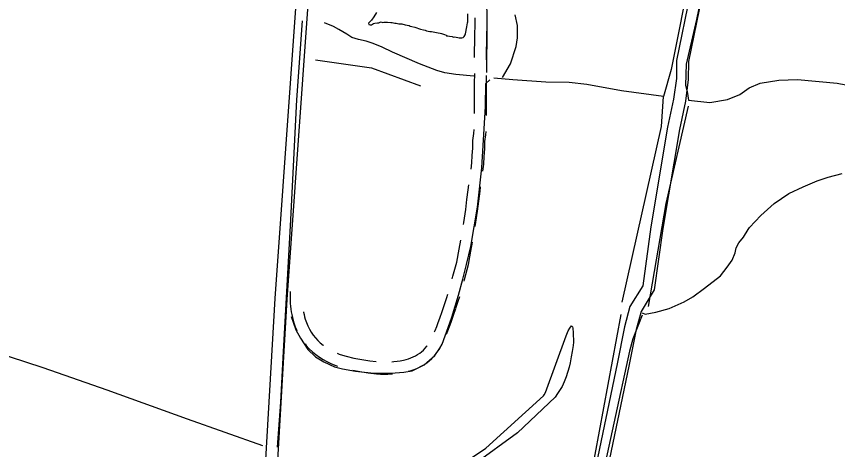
# Model space of a CAD drawing. Extents: x 3146026 to 3183936, y 897894 to 923344.
# Drawn here: x 3151879 to 3153937, y 910091 to 911178 of the extents above; entities that cross this region are included whole.
import ezdxf

# ---------------------------------------------------------------- set-up
doc = ezdxf.new("R2010")
doc.units = 0
doc.layers.add('V-ROAD-CNTR', color=7, linetype='Continuous')
doc.layers.add('V-TOPO-SHOR', color=7, linetype='Continuous')

msp = doc.modelspace()

# ---------------------------------------------------------------- linework, layer by layer
at = {"layer": 'V-ROAD-CNTR'}
for points in [[(3152722, 912842.7), (3152616, 911302.8), (3152556.8, 910468.1), (3152511, 909675), (3152506.2, 909494.6), (3152492.7, 909438.8), (3152482.3, 909395.4), (3152464.2, 909356.4), (3152415, 909347.6), (3152381.4, 909345.6)], [(3152689.1, 912801.7), (3152586, 911304.9), (3152526.9, 910470), (3152481, 909676.3), (3152476.3, 909498.5), (3152463.6, 909445.9), (3152453.9, 909405.4), (3152443.5, 909383.2), (3152411.5, 909377.4), (3152379.7, 909375.6)], [(3153753.2, 912124.2), (3153647.3, 911628.4), (3153567.7, 911235.2), (3153533.4, 911067.8), (3153533.1, 911022), (3153526.2, 910970.1), (3153511.3, 910900.1), (3153469.5, 910650.4), (3153448.7, 910502.2), (3153416.7, 910449.9), (3153403.4, 910399.5), (3153384.7, 910306.6), (3153266.9, 909741.1), (3153038.3, 908612.9), (3152770.1, 907334.5)], [(3153782.5, 912117.9), (3153676.6, 911622.3), (3153597.1, 911229.2), (3153563.4, 911064.6), (3153563.1, 911020), (3153555.8, 910965), (3153540.8, 910894.5), (3153499.2, 910645.8), (3153477.5, 910491.9), (3153444.6, 910438), (3153432.6, 910392.7), (3153414.1, 910300.6), (3153296.3, 909735), (3153067.7, 908606.8), (3152800.8, 907334.4)], [(3153027.7, 911074.6), (3153027.6, 911091.4), (3153028, 911114.1), (3153029, 911174.5)], [(3153057.7, 911069.4), (3153057.6, 911091.2), (3153058, 911113.6), (3153058.9, 911169.4)], [(3153027.4, 910934.6), (3153027.1, 910946.2), (3153027, 910958.3), (3153027.2, 910970.4), (3153027.7, 910981.9), (3153027.5, 910997.7), (3153027.5, 911014.1), (3153027.8, 911030.4), (3153027.9, 911034.6)], [(3153057.4, 910929.4), (3153057.4, 910934.9), (3153057.1, 910946.6), (3153057, 910958.1), (3153057.2, 910969.5), (3153057.7, 910981.5), (3153057.5, 910997.9), (3153057.5, 911013.8), (3153057.7, 911029.4)], [(3153018.9, 910795), (3153020.4, 910810.4), (3153021.8, 910828.7), (3153022.9, 910847.1), (3153023.5, 910866.3), (3153025.7, 910883.9), (3153026.5, 910894.6)], [(3153048.5, 910789.8), (3153050.3, 910807.7), (3153051.8, 910826.7), (3153052.8, 910845.7), (3153053.5, 910863.9), (3153055.6, 910880.9), (3153056.2, 910889.5)], [(3152999.5, 910656.3), (3153000.2, 910660.7), (3153005.2, 910693.8), (3153008.1, 910718.3), (3153011.4, 910743.2), (3153013.1, 910755.4)], [(3153029.1, 910651.2), (3153029.9, 910656), (3153035, 910689.8), (3153037.9, 910714.7), (3153041.1, 910739.2), (3153042.6, 910750.2)], [(3152971.3, 910519.3), (3152973.1, 910525.9), (3152982.7, 910561.8), (3152988.9, 910594.4), (3152992.9, 910616.9)], [(3153001, 910514.1), (3153002.1, 910518.1), (3153011.9, 910555.2), (3153018.4, 910589), (3153022.4, 910611.7)], [(3152565.5, 910488), (3152565.3, 910465.2), (3152565.6, 910457.9), (3152566.2, 910450.9), (3152567, 910443.8), (3152568.1, 910436.8), (3152569.4, 910429.8), (3152570.9, 910422.9), (3152572.6, 910416), (3152574.7, 910409.1), (3152578.1, 910399.1), (3152581.8, 910390.2)], [(3152952.2, 910455.1), (3152957.9, 910472.5), (3152960.4, 910480.8)], [(3152980.8, 910445.9), (3152986.5, 910463.5), (3152990.2, 910475.6)], [(3152927.1, 910386.9), (3152928.5, 910389.9), (3152932.7, 910399.9), (3152936.5, 910410.1), (3152940.2, 910420.7), (3152946.4, 910438), (3152952.3, 910455.3)], [(3152598.6, 910436.8), (3152598.8, 910435.8), (3152600.1, 910429.8), (3152601.6, 910424), (3152603.3, 910418.2), (3152606.2, 910409.7), (3152609.6, 910401.6), (3152613.5, 910393.6), (3152618.1, 910386), (3152623.1, 910378.6), (3152628.6, 910371.7), (3152634.6, 910365.1), (3152640.8, 910359.1), (3152647.8, 910353.5), (3152648.6, 910352.9)], [(3152957.3, 910381), (3152960.5, 910388.8), (3152964.8, 910399.9), (3152968.5, 910410.8), (3152974.7, 910428.1), (3152980.7, 910445.6)], [(3152602.6, 910356.2), (3152605.7, 910352.2), (3152613.1, 910344.2), (3152621, 910336.6), (3152629.6, 910329.6), (3152638.5, 910323.3), (3152647.7, 910317.4), (3152657.3, 910312), (3152667.2, 910307.2), (3152677.3, 910302.9), (3152684, 910300.5)], [(3152820.5, 910311.4), (3152825.3, 910311.9), (3152833.3, 910312.9), (3152841.4, 910314.2), (3152849.5, 910315.8), (3152855.9, 910317.3), (3152861.9, 910319), (3152867.9, 910321.1), (3152873.7, 910323.6), (3152879.3, 910326.4), (3152884.8, 910329.6), (3152890, 910333.1), (3152894.8, 910336.8), (3152899.3, 910341), (3152903.8, 910345.6), (3152907.9, 910350.5), (3152908.7, 910351.5)], [(3152683.2, 910333), (3152688.1, 910330.9), (3152696.9, 910327.8), (3152705.7, 910325.2), (3152725.1, 910320.8), (3152745, 910316.9), (3152765, 910313.8), (3152780.6, 910311.8)], [(3152861.4, 910287.8), (3152863.3, 910288.2), (3152871.1, 910290.4), (3152878.8, 910293.2), (3152886.3, 910296.4), (3152893.7, 910300.1), (3152900.7, 910304.2), (3152907.5, 910308.7), (3152914.1, 910313.8), (3152920.3, 910319.5), (3152926.1, 910325.6), (3152931.5, 910332), (3152936.5, 910338.8), (3152940.3, 910344.8)], [(3152722.8, 910290.7), (3152739.8, 910287.4), (3152760.8, 910284.1), (3152782, 910281.4), (3152791.4, 910280.8), (3152800.7, 910280.6), (3152810, 910280.7), (3152819.2, 910281.2), (3152822, 910281.5)]]:
    msp.add_lwpolyline(points, dxfattribs=at)
at = {"layer": 'V-TOPO-SHOR'}
for points in [[(3153936.8, 913152.9), (3153909.7, 912998.6), (3153875.6, 912832.6), (3153836.8, 912626.6), (3153794.9, 912407), (3153718, 912031.9), (3153668, 911788.9), (3153629, 911589.8), (3153570.3, 911297.5), (3153519.7, 911044.7), (3153500.9, 910977.4)], [(3153963.6, 913089.6), (3153877.8, 912643.3), (3153767.5, 912094.6), (3153723.7, 911863.5), (3153636.8, 911430.3), (3153583.5, 911170.4), (3153557.4, 911057.9), (3153556, 911005.7), (3153559.9, 910989.6), (3153563.7, 910967.7), (3153617.3, 910962), (3153661, 910969.5), (3153691.8, 910981.8), (3153715.5, 910998.6), (3153743.4, 911010.9), (3153790, 911018.4), (3153836.5, 911020.1), (3153936.4, 911010.2), (3153957.4, 911006)], [(3153058.2, 911036.9), (3153059.1, 911153.8), (3153057.6, 911319.3), (3153060.6, 911460.7), (3153064.3, 911682), (3153086.1, 911682.9), (3153095.4, 911677.6), (3153100.4, 911675.2)], [(3152781.7, 911188.1), (3152775, 911177.1), (3152769.5, 911168.7), (3152763.9, 911163.7), (3152761.7, 911161.4), (3152762.5, 911158.1), (3152765.9, 911157), (3152768.9, 911157), (3152774.5, 911160.1), (3152777.5, 911161.3), (3152783.9, 911162.1), (3152787.3, 911162.2), (3152790.7, 911163.3), (3152793.7, 911164.1), (3152796.7, 911163.1), (3152800.4, 911163.5), (3152809.5, 911163.6), (3152817.8, 911163), (3152821.2, 911162.6), (3152827.9, 911161.2), (3152831, 911160.9), (3152838.1, 911159.5), (3152841.1, 911159.5), (3152845.3, 911159.2), (3152853.6, 911157.1), (3152863.4, 911154.9), (3152866.4, 911153.8), (3152870.6, 911153.1), (3152878.1, 911151.4), (3152892.1, 911146.3), (3152899.3, 911144.5), (3152903.5, 911143.1), (3152907.2, 911142), (3152915.6, 911140.2), (3152919.7, 911139.9), (3152932.1, 911137.8), (3152936.3, 911136.7), (3152941.2, 911136), (3152944.2, 911134.9), (3152949.5, 911133.5), (3152952.5, 911132.4), (3152956, 911131), (3152957.5, 911129.5), (3152960.5, 911129.5), (3152964.6, 911128.8), (3152971.1, 911127.4), (3152974.8, 911126.3), (3152978.2, 911126.4), (3152988.8, 911124.6), (3152992.2, 911123.9), (3152995.2, 911124), (3152998.6, 911125.1), (3153001.5, 911127.4), (3153003.7, 911131.6), (3153004.8, 911134.6), (3153005.2, 911138.4), (3153006.9, 911147.8), (3153008, 911152), (3153008.7, 911157.3), (3153010.1, 911161.8), (3153010.4, 911164.8), (3153010.4, 911171.2), (3153011, 911176.9), (3153010.2, 911184.8)], [(3153097.8, 911025), (3153117.6, 911059.3), (3153131.8, 911102.5), (3153135.2, 911124.2), (3153135.3, 911155.4), (3153128.8, 911181.7)], [(3152595.6, 911166.7), (3152581, 910968.9), (3152566.6, 910668.1), (3152547.3, 910321.7), (3152541.4, 910210.1), (3152532.7, 910097.1)], [(3153025.6, 911027.9), (3152980.7, 911032.7), (3152953, 911036.7), (3152932.5, 911042.6), (3152889.8, 911058.9), (3152821.9, 911088.2), (3152795.7, 911100.8), (3152773, 911109.9), (3152756.1, 911115.5), (3152736.4, 911120.5), (3152720.1, 911125.4), (3152707.2, 911133.5), (3152687.6, 911145), (3152674.1, 911152.9), (3152651.5, 911162.2)], [(3152628.6, 911069.3), (3152769.6, 911048.9), (3152891.8, 911003.6)], [(3152568.1, 910424.9), (3152579.6, 910392), (3152591.4, 910370.6), (3152609.5, 910342.5), (3152628.6, 910323.9), (3152650.1, 910311.7), (3152676.6, 910298.7), (3152696.8, 910293.8), (3152729.3, 910287.9), (3152774.9, 910283), (3152817.7, 910282.6), (3152850.4, 910285.4), (3152870.9, 910289.2), (3152901, 910303.7), (3152927.8, 910327.6), (3152940.6, 910345.5), (3152946.6, 910355.5), (3152953.7, 910376.3), (3152970.2, 910423.1), (3152986.9, 910478.5), (3152998.1, 910518.9), (3153007.1, 910555.6), (3153017.7, 910601.1), (3153034.8, 910699.3), (3153045.4, 910798.5), (3153055.2, 910952.1), (3153056, 911009.4), (3153065.7, 911018.6)], [(3153500.9, 910977.4), (3153395.8, 910991.4), (3153308.4, 911007.6), (3153264.9, 911011.9), (3153205.8, 911012.7), (3153123, 911019.2), (3153075.7, 911023.5)], [(3153397.7, 910461.4), (3153496, 910901.9), (3153500.9, 910977.4)], [(3153562.6, 910952.5), (3153506.8, 910708.7), (3153462.3, 910450)], [(3153447.3, 910434.5), (3153455.2, 910430.6), (3153481.5, 910435.7), (3153515.1, 910445), (3153552.6, 910462.2), (3153574.7, 910474.6), (3153603.6, 910496.4), (3153643.6, 910527.3), (3153660.1, 910548.6), (3153672.9, 910566.4), (3153680.6, 910585.1), (3153683.1, 910597.4), (3153689.3, 910610.3), (3153701.3, 910624.5), (3153712.7, 910643.8), (3153716.4, 910648.7), (3153744.8, 910678.5), (3153778.2, 910708.8), (3153815.2, 910734), (3153850.5, 910750.4), (3153885.7, 910765.5), (3153913.5, 910774.9), (3153948.6, 910784.2)], [(3152496.7, 910100.6), (3152308.5, 910167.6), (3152106.8, 910240.1), (3151946.4, 910296.6), (3151695, 910377.9), (3151675.1, 910382.7), (3151484.7, 910396.4), (3151358.1, 910399.1), (3151250.4, 910395.3), (3151155, 910394.4), (3150989.3, 910395.4), (3150911.6, 910398.3), (3150642.3, 910436.7), (3150622.4, 910439.3), (3150504, 910472.5), (3150401.3, 910504.2), (3150358.7, 910524.8), (3150352.5, 910527.2), (3150347.6, 910528.9), (3150343.5, 910529.5), (3150325.9, 910532.9), (3150271.8, 910535.5)], [(3152770.7, 907332.1), (3152807.2, 907508.4), (3152896.9, 907898.5), (3153021.7, 908523.6), (3153064.7, 908784.9), (3153216.2, 909510.4), (3153318.7, 910020.5), (3153394.5, 910430.2)], [(3153447.4, 910428.8), (3153424.2, 910369.3), (3153416.1, 910338.2), (3153336.8, 909976.7), (3153232, 909469), (3153032.5, 908477.5), (3152799.4, 907332)], [(3152912.5, 909998.9), (3153055.3, 910094.4), (3153199.9, 910226.1), (3153202.2, 910228.8), (3153205.4, 910234.4), (3153257.2, 910377), (3153262, 910389.3), (3153265.8, 910396), (3153270.5, 910402), (3153272.7, 910399.3), (3153273.7, 910395.8), (3153274.6, 910384.5), (3153275.2, 910360.8), (3153274.7, 910352.1), (3153272.2, 910337.7), (3153269.4, 910324.2), (3153267.4, 910309), (3153264.6, 910297.8), (3153257.2, 910273.8), (3153252.1, 910261), (3153246.7, 910249.3), (3153235.1, 910231.7), (3153229.5, 910223), (3153135.3, 910133.5), (3152919.6, 909975.7)]]:
    msp.add_lwpolyline(points, dxfattribs=at)

doc.saveas('drawing.dxf')
